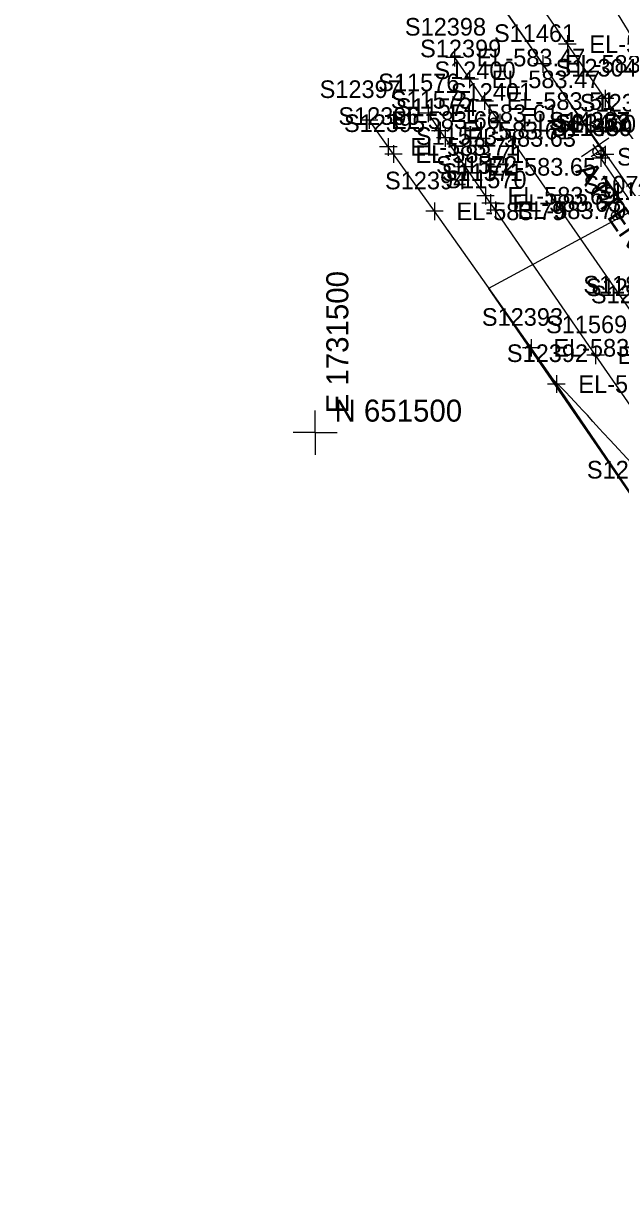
# Model space of a CAD drawing. Extents: x 1729869 to 1735532, y 648588 to 653771.
# Drawn here: x 1731433.7 to 1731569.3, y 651324.1 to 651592.9 of the extents above; entities that cross this region are included whole.
import ezdxf

# ---------------------------------------------------------------- set-up
doc = ezdxf.new("R2010")
doc.units = 0
for name, color, linetype in [('SURVEY - CENTERLINE - Preliminary', 7, 'Continuous'), ('SURVEY - CONTOURS - Intermediate with optional Text', 7, 'Continuous'), ('SURVEY - CONTROL - Grid', 7, 'Continuous'), ('SURVEY - CONTROL - Grid Text', 7, 'Continuous'), ('SURVEY - DRAINAGE - Area Shapes', 7, 'Continuous'), ('SURVEY - DTM - Spot Points - Locators', 7, 'Continuous'), ('SURVEY - DTM - Spot Points - Point Numbers', 7, 'Continuous'), ('SURVEY - ROADSIDE BARRIERS - Points - Elevations', 7, 'Continuous'), ('SURVEY - ROADSIDE BARRIERS - Points - Locators', 7, 'Continuous'), ('SURVEY - ROADSIDE BARRIERS - Points - Numbers', 7, 'Continuous'), ('SURVEY - ROADSIDE BARRIERS with Text', 7, 'Continuous'), ('SURVEY - TRAFFIC CONTROL - Pavement Marking - Points - Elevations', 7, 'Continuous'), ('SURVEY - TRAFFIC CONTROL - Pavement Marking - Points - Locators', 7, 'Continuous'), ('SURVEY - TRAFFIC CONTROL - Pavement Marking - Points - Numbers', 7, 'Continuous'), ('SURVEY - TRAFFIC CONTROL - Pavement Marking with Text', 7, 'Continuous'), ('SURVEY - TRAFFIC CONTROL - Signs - Points - Locators', 7, 'Continuous'), ('SURVEY - TRAFFIC CONTROL - Signs - Points - Numbers', 7, 'Continuous'), ('SURVEY - TRAFFIC CONTROL - Signs and Devices with Text', 7, 'Continuous'), ('SURVEY - TRANSPORTATION - Roads', 7, 'Continuous'), ('SURVEY - TRANSPORTATION - Roads - Points - Elevations', 7, 'Continuous'), ('SURVEY - TRANSPORTATION - Roads - Points - Locators', 7, 'Continuous'), ('SURVEY - TRANSPORTATION - Roads - Points - Numbers', 7, 'Continuous')]:
    doc.layers.add(name, color=color, linetype=linetype)

msp = doc.modelspace()

# ---------------------------------------------------------------- linework, layer by layer
at = {"layer": 'SURVEY - CENTERLINE - Preliminary'}
msp.add_arc((1729871.57, 650536.89), 2000, 31.70063, 36.72704, dxfattribs=at)
at = {"layer": 'SURVEY - CONTOURS - Intermediate with optional Text'}
msp.add_lwpolyline([(1731571.74, 651493.18), (1731566.99, 651498.27), (1731565.41, 651499.97), (1731564.59, 651500.85), (1731563.8, 651501.72), (1731563.08, 651502.52), (1731561.8, 651503.94), (1731561.13, 651504.68), (1731560.72, 651505.12), (1731559.85, 651506.05), (1731558.94, 651507.03), (1731557.92, 651508.11), (1731556.91, 651509.16), (1731556.43, 651509.66), (1731555.68, 651510.43), (1731555.16, 651510.96), (1731554.93, 651511.18), (1731554.73, 651511.38), (1731554.57, 651511.53), (1731554.47, 651511.61), (1731554.4, 651511.68), (1731554.34, 651511.72), (1731554.31, 651511.74), (1731554.29, 651511.73), (1731554.3, 651511.7), (1731554.32, 651511.67), (1731554.39, 651511.56), (1731554.53, 651511.36)], dxfattribs=at)
at = {"layer": 'SURVEY - CONTROL - Grid'}
for q in [(1731500, 651505), (1731495, 651500), (1731505, 651500), (1731500, 651495)]:
    msp.add_line((1731500, 651500), q, dxfattribs=at)
at = {"layer": 'SURVEY - DRAINAGE - Area Shapes'}
for points in [[(1731574.27, 651551.61), (1731489.2, 651672.56), (1731551.03, 651717.22), (1731642.93, 651558.82)], [(1731642.93, 651558.82), (1731574.27, 651551.61), (1731539.35, 651532.76), (1731672.57, 651339.39), (1731746.65, 651385.64)]]:
    msp.add_lwpolyline(points, close=True, dxfattribs=at)
at = {"layer": 'SURVEY - DTM - Spot Points - Locators'}
msp.add_circle((1731568.26, 651549.3), 1, dxfattribs=at)
at = {"layer": 'SURVEY - ROADSIDE BARRIERS - Points - Locators'}
for p, q in [((1731551.67, 651585.71), (1731551.67, 651581.71)), ((1731553.67, 651583.71), (1731549.67, 651583.71)), ((1731567.83, 651563.13), (1731563.83, 651563.13)), ((1731564.88, 651564.34), (1731564.88, 651560.34)), ((1731564.88, 651564.34), (1731564.88, 651560.34)), ((1731565.83, 651565.13), (1731565.83, 651561.13)), ((1731566.88, 651562.34), (1731562.88, 651562.34)), ((1731566.88, 651562.34), (1731562.88, 651562.34))]:
    msp.add_line(p, q, dxfattribs=at)
at = {"layer": 'SURVEY - ROADSIDE BARRIERS with Text'}
msp.add_line((1731574.89, 651547.82), (1731564.88, 651562.34), dxfattribs=at)
msp.add_lwpolyline([(1731564.88, 651562.34), (1731565.83, 651563.13), (1731551.67, 651583.71), (1731537.41, 651604.24), (1731523.16, 651624.77), (1731508.81, 651645.24), (1731494.38, 651665.61), (1731484.37, 651679.56), (1731479.41, 651687.06), (1731477.06, 651690.55), (1731475.31, 651692.98), (1731469.64, 651700.01), (1731465.09, 651706.15), (1731450.58, 651726.44), (1731445.79, 651733.51), (1731436.55, 651747.43), (1731433.75, 651751.38)], dxfattribs=at)
at = {"layer": 'SURVEY - TRAFFIC CONTROL - Pavement Marking - Points - Locators'}
for p, q in [((1731525.64, 651574.52), (1731525.64, 651570.52)), ((1731527.64, 651572.52), (1731523.64, 651572.52)), ((1731530.39, 651568.56), (1731526.39, 651568.56)), ((1731528.39, 651570.56), (1731528.39, 651566.56)), ((1731529.53, 651568.92), (1731529.53, 651564.92)), ((1731531.53, 651566.92), (1731527.53, 651566.92)), ((1731536.1, 651560.35), (1731532.1, 651560.35)), ((1731534.1, 651562.35), (1731534.1, 651558.35)), ((1731538.67, 651555.78), (1731538.67, 651551.78)), ((1731540.67, 651553.78), (1731536.67, 651553.78)), ((1731539.81, 651554.14), (1731539.81, 651550.14)), ((1731540.95, 651552.5), (1731540.95, 651548.5)), ((1731541.81, 651552.14), (1731537.81, 651552.14)), ((1731542.95, 651550.5), (1731538.95, 651550.5)), ((1731565.67, 651517.57), (1731561.67, 651517.57)), ((1731563.67, 651519.57), (1731563.67, 651515.57))]:
    msp.add_line(p, q, dxfattribs=at)
at = {"layer": 'SURVEY - TRAFFIC CONTROL - Pavement Marking with Text'}
msp.add_lwpolyline([(1731707.89, 651308.47), (1731686.32, 651339.76), (1731680.65, 651348), (1731674.99, 651356.24), (1731648.88, 651394.12), (1731630.69, 651420.44), (1731613.66, 651445.14), (1731588.74, 651481.41), (1731585.31, 651486.34), (1731584.17, 651487.98), (1731563.67, 651517.57), (1731540.95, 651550.5), (1731539.81, 651552.14), (1731538.67, 651553.78), (1731534.1, 651560.35), (1731529.53, 651566.92), (1731528.39, 651568.56), (1731525.64, 651572.52)], dxfattribs=at)
at = {"layer": 'SURVEY - TRAFFIC CONTROL - Signs - Points - Locators'}
for p, q in [((1731565.94, 651564.92), (1731562.65, 651562.65)), ((1731565.43, 651562.14), (1731563.16, 651565.43))]:
    msp.add_line(p, q, dxfattribs=at)
at = {"layer": 'SURVEY - TRAFFIC CONTROL - Signs and Devices with Text'}
msp.add_line((1731560.51, 651562.67), (1731566.69, 651566.92), dxfattribs=at)
msp.add_circle((1731564.33, 651563.78), 1.25, dxfattribs=at)
at = {"layer": 'SURVEY - TRANSPORTATION - Roads'}
for points in [[(1731744.16, 651307.51), (1731731.33, 651327.79), (1731710.87, 651359.82), (1731700.05, 651376.64), (1731685.94, 651398.48), (1731660.52, 651436.82), (1731640.4, 651466.67), (1731628.01, 651484.86), (1731617.88, 651499.73), (1731612.25, 651508), (1731596.51, 651531.16), (1731579.79, 651555.64), (1731571.34, 651567.9), (1731565.84, 651575.85), (1731557.26, 651588.21), (1731552.45, 651595.15), (1731551.34, 651596.75), (1731537.95, 651616.03), (1731513.92, 651650.48), (1731500.07, 651670.08), (1731489.62, 651684.74), (1731461.65, 651723.75), (1731447.49, 651743.13), (1731435.62, 651759.22)], [(1731531.64, 651585.15), (1731535.06, 651580.22), (1731538.47, 651575.28), (1731541.89, 651570.35), (1731572.71, 651526), (1731573.85, 651524.36), (1731589.68, 651501.26), (1731608.98, 651473.27), (1731621.49, 651455.18), (1731643.03, 651423.87), (1731655.47, 651405.72), (1731670.23, 651384.31), (1731690.82, 651354.78), (1731704.35, 651334.96), (1731706.61, 651331.66), (1731709.99, 651326.7), (1731729.32, 651298.73)], [(1731695.36, 651306.73), (1731670.42, 651342.98), (1731639.74, 651387.42), (1731622.68, 651412.1), (1731595.37, 651451.57), (1731572.79, 651484.59), (1731554.76, 651511.04), (1731549.07, 651519.26), (1731527.08, 651550.25), (1731517.76, 651563.26), (1731516.59, 651564.88), (1731512.22, 651570.98)]]:
    msp.add_lwpolyline(points, dxfattribs=at)
at = {"layer": 'SURVEY - TRANSPORTATION - Roads - Points - Locators'}
for p, q in [((1731557.26, 651590.21), (1731557.26, 651586.21)), ((1731559.26, 651588.21), (1731555.26, 651588.21)), ((1731533.64, 651585.15), (1731529.64, 651585.15)), ((1731531.64, 651587.15), (1731531.64, 651583.15)), ((1731535.06, 651582.22), (1731535.06, 651578.22)), ((1731537.06, 651580.22), (1731533.06, 651580.22)), ((1731538.47, 651577.28), (1731538.47, 651573.28)), ((1731565.84, 651577.85), (1731565.84, 651573.85)), ((1731540.47, 651575.28), (1731536.47, 651575.28)), ((1731567.84, 651575.85), (1731563.84, 651575.85)), ((1731512.22, 651572.98), (1731512.22, 651568.98)), ((1731541.89, 651572.35), (1731541.89, 651568.35)), ((1731514.22, 651570.98), (1731510.22, 651570.98)), ((1731543.89, 651570.35), (1731539.89, 651570.35)), ((1731516.59, 651566.88), (1731516.59, 651562.88)), ((1731518.59, 651564.88), (1731514.59, 651564.88)), ((1731519.76, 651563.26), (1731515.76, 651563.26)), ((1731517.76, 651565.26), (1731517.76, 651561.26)), ((1731527.08, 651552.25), (1731527.08, 651548.25)), ((1731529.08, 651550.25), (1731525.08, 651550.25)), ((1731549.07, 651521.26), (1731549.07, 651517.26)), ((1731551.07, 651519.26), (1731547.07, 651519.26)), ((1731554.76, 651513.04), (1731554.76, 651509.04)), ((1731556.76, 651511.04), (1731552.76, 651511.04))]:
    msp.add_line(p, q, dxfattribs=at)

# ---------------------------------------------------------------- texts
at = {"layer": 'SURVEY - CONTROL - Grid Text'}
msp.add_text(' E 1731500 ', height=5, rotation=90, dxfattribs=at).set_placement((1731507.5, 651502.5))
msp.add_text(' N 651500 ', height=5, dxfattribs=at).set_placement((1731502.5, 651502.5))
at = {"layer": 'SURVEY - DTM - Spot Points - Point Numbers'}
msp.add_text('S107', height=4, dxfattribs=at).set_placement((1731560.92, 651554.3))
at = {"layer": 'SURVEY - ROADSIDE BARRIERS - Points - Elevations'}
msp.add_text('EL-583.27', height=4, dxfattribs=at).set_placement((1731556.67, 651581.71))
at = {"layer": 'SURVEY - ROADSIDE BARRIERS - Points - Numbers'}
for s, p in [('S11461', (1731540.59, 651588.71)), ('S11380', (1731553.46, 651567.34)), ('S11459', (1731553.62, 651567.34)), ('S11460', (1731554.42, 651568.13)), ('S11379', (1731563.63, 651552.82))]:
    msp.add_text(s, height=4, dxfattribs=at).set_placement(p)
at = {"layer": 'SURVEY - ROADSIDE BARRIERS with Text'}
msp.add_text('ATTENUATOR', height=5, rotation=304.5883, dxfattribs=at).set_placement((1731558.93, 651559.39))
at = {"layer": 'SURVEY - TRAFFIC CONTROL - Pavement Marking - Points - Elevations'}
for s, p in [('EL-583.61', (1731530.64, 651570.52)), ('EL-583.61', (1731533.39, 651566.56)), ('EL-583.63', (1731534.53, 651564.92)), ('EL-583.65', (1731539.1, 651558.35)), ('EL-583.69', (1731543.67, 651551.78)), ('EL-583.63', (1731544.81, 651550.14)), ('EL-583.70', (1731545.95, 651548.5)), ('EL-583.84', (1731568.67, 651515.57))]:
    msp.add_text(s, height=4, dxfattribs=at).set_placement(p)
at = {"layer": 'SURVEY - TRAFFIC CONTROL - Pavement Marking - Points - Numbers'}
for s, p in [('S11576', (1731514.29, 651577.52)), ('S11575', (1731517.15, 651573.56)), ('S11574', (1731518.29, 651571.92)), ('S11573', (1731522.86, 651565.35)), ('S11572', (1731527.43, 651558.78)), ('S11571', (1731528.72, 651557.14)), ('S11570', (1731529.54, 651555.5)), ('S11880', (1731560.88, 651531.59)), ('S11569', (1731552.41, 651522.57))]:
    msp.add_text(s, height=4, dxfattribs=at).set_placement(p)
at = {"layer": 'SURVEY - TRAFFIC CONTROL - Signs - Points - Numbers'}
msp.add_text('S14337', height=4, dxfattribs=at).set_placement((1731553.06, 651568.79))
at = {"layer": 'SURVEY - TRANSPORTATION - Roads - Points - Elevations'}
for s, p in [('EL-583.24', (1731562.26, 651586.21)), ('EL-583.47', (1731536.64, 651583.15)), ('EL-583.47', (1731540.06, 651578.22)), ('EL-583.51', (1731543.47, 651573.28)), ('EL-583.66', (1731517.22, 651568.98)), ('EL-583.52', (1731546.89, 651568.35)), ('EL-583.71', (1731521.59, 651562.88)), ('EL-583.71', (1731522.76, 651561.26)), ('EL-583.79', (1731532.08, 651548.25)), ('EL-583.97', (1731554.07, 651517.26)), ('EL-584.00', (1731559.76, 651509.04))]:
    msp.add_text(s, height=4, dxfattribs=at).set_placement(p)
at = {"layer": 'SURVEY - TRANSPORTATION - Roads - Points - Numbers'}
for s, p in [('S12398', (1731520.35, 651590.15)), ('S12399', (1731523.8, 651585.22)), ('S12304', (1731554.6, 651580.85)), ('S12400', (1731527.06, 651580.28)), ('S12397', (1731500.98, 651575.98)), ('S12401', (1731530.81, 651575.35)), ('S12303', (1731560.1, 651572.9)), ('S12396', (1731505.24, 651569.88)), ('S12395', (1731506.52, 651568.26)), ('S12302', (1731568.56, 651560.64)), ('S12394', (1731515.84, 651555.25)), ('S12402', (1731561.47, 651531)), ('S12403', (1731562.61, 651529.36)), ('S12393', (1731537.84, 651524.26)), ('S12392', (1731543.52, 651516.04)), ('S12391', (1731561.7, 651489.59))]:
    msp.add_text(s, height=4, dxfattribs=at).set_placement(p)

doc.saveas('drawing.dxf')
